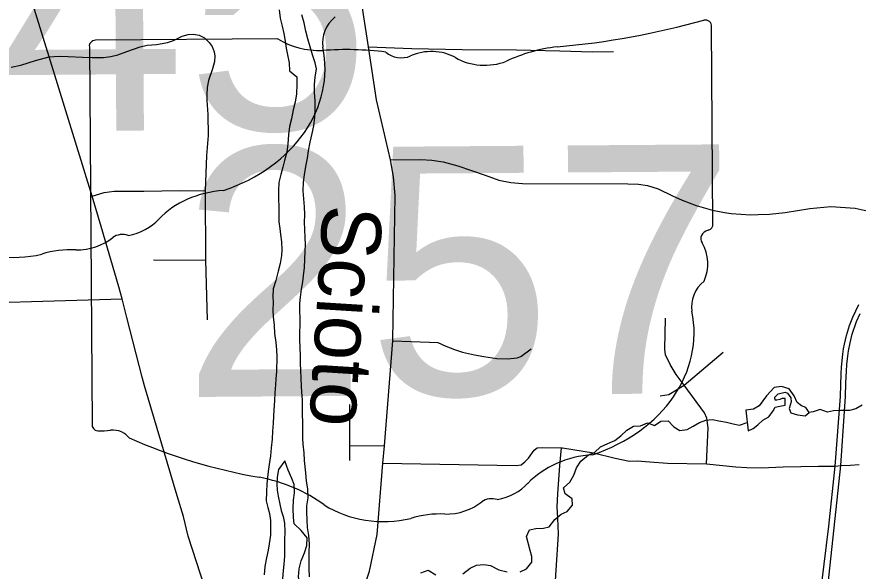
# Model space of a CAD drawing. Extents: x 114604 to 551442, y 316898 to 567001.
# Drawn here: x 172180 to 179238, y 441321 to 445973 of the extents above; entities that cross this region are included whole.
import ezdxf

# ---------------------------------------------------------------- set-up
doc = ezdxf.new("R2010")
doc.units = 0
for name, color, linetype in [('_CIVIL_CONSTRUCTION', 7, 'Continuous'), ('BD_X_Building', 7, 'Continuous'), ('DV_X_County_Line', 7, 'Continuous'), ('GE_P_Alignment_100_Cardinal_Points', 7, 'Continuous'), ('GE_P_Alignment_500_Bearings', 7, 'Continuous'), ('GE_P_Alignment_500_Curve_Data', 7, 'Continuous'), ('MT_X_Edge_Line', 7, 'Continuous'), ('PM_P_Cells', 7, 'Continuous'), ('RD_P_GR_Rt', 7, 'Continuous')]:
    doc.layers.add(name, color=color, linetype=linetype)

msp = doc.modelspace()

# ---------------------------------------------------------------- linework, layer by layer
at = {"layer": '_CIVIL_CONSTRUCTION'}
msp.add_line((173525.6, 441953.4), (173252, 442877.8), dxfattribs=at)
for points in [[(174837.2, 440015), (174849.3, 440087.5), (174908.2, 440370.5), (174917.7, 440457.1), (174944.2, 440640.1), (174955.1, 440687.7), (174999.3, 440879.8), (175045, 441043.5), (175139.1, 441320.6), (175203.4, 441629.2), (175251.8, 442227.3), (175263.5, 442372.2), (175334.9, 443255.4), (175335.3, 443259.6), (175353.1, 444474.3), (175339.4, 444629.4), (175315.8, 444774.3), (175198.3, 445276.6), (175130, 445722), (175052.1, 446230.4), (174839.2, 446906.7), (174724, 447363.2), (174614.1, 447947.2), (174384.9, 448836.9)], [(172813.1, 444468), (172451, 445638.4), (172237.8, 446325.8)], [(173034.8, 443707.1), (172886.8, 444212.6), (172813.1, 444468)], [(173104, 443449.7), (173064.4, 443606), (173034.8, 443707.1)], [(173252, 442877.8), (173230.7, 442949.7), (173104, 443449.7)], [(173757, 441184.2), (173618.1, 441615.4), (173577.3, 441778.8), (173525.6, 441953.4)]]:
    msp.add_lwpolyline(points, dxfattribs=at)
at = {"layer": 'DV_X_County_Line'}
for points in [[(174381.1, 446033.3), (174390.2, 445963), (174405.3, 445894.7), (174418.5, 445832.5), (174429.7, 445770.2), (174439, 445710), (174450.3, 445655.7), (174463.4, 445587.4), (174468.6, 445519.2), (174530, 445468.4), (174529.2, 445406.3), (174526.2, 445328.1), (174515.3, 445258.1), (174498.4, 445192.2), (174483.5, 445118.2), (174468.6, 445054.3), (174459.7, 444982.3), (174452.7, 444906.2), (174443.9, 444838.2), (174425, 444768.3), (174410.2, 444710.3), (174393.4, 444650.4), (174378.6, 444582.5), (174375.7, 444516.4), (174374.7, 444438.2), (174378.1, 444388.1), (174377.2, 444319.9), (174378.4, 444253.8), (174385.6, 444195.6), (174393, 444145.4), (174400.2, 444085.2), (174403.4, 444019), (174400.7, 443969), (174389.9, 443903), (174373.1, 443839), (174354.1, 443761.1), (174331.1, 443689.3), (174328.3, 443627.2), (174329.7, 443575.1), (174326.9, 443515), (174330.2, 443456.8), (174339.3, 443386.6), (174342.3, 443314.4), (174351.4, 443240.1), (174358.6, 443179.9), (174359.9, 443119.8), (174358.3, 442997.6), (174351.5, 442935.5), (174348.9, 442885.4), (174344, 442817.4), (174341.2, 442751.3), (174336.2, 442675.2), (174333.5, 442623.1), (174330.8, 442563), (174325.9, 442497), (174321, 442428.9), (174314.1, 442354.8), (174307.2, 442288.8), (174296.3, 442216.8), (174287.5, 442156.8), (174278.2, 442052.7), (174273.4, 441986.6), (174272.4, 441912.4), (174285.7, 441854.2), (174299.1, 441803.9), (174308.3, 441745.7), (174309.4, 441673.5), (174306.8, 441623.5), (174295.8, 441551.4), (174287.1, 441497.4), (174274.3, 441433.5), (174261.4, 441361.5), (174254.5, 441289.4)], [(174636.6, 441274.7), (174633.4, 441342.9), (174632.3, 441409.1), (174631.2, 441479.2), (174634, 441547.3), (174629, 441621.5), (174619.8, 441687.8), (174614.6, 441749.9), (174611.5, 441818.1), (174612.1, 441868.2), (174623, 441936.2), (174620, 442012.4), (174610.8, 442076.7), (174603.6, 442144.9), (174593, 442249.2), (174589.8, 442313.4), (174582.7, 442385.6), (174579.3, 442435.7), (174578.2, 442505.9), (174579.1, 442578), (174577.8, 442630.2), (174576.5, 442688.3), (174575.4, 442758.4), (174570.3, 442822.6), (174568.9, 442872.7), (174565.8, 442940.9), (174562.6, 443007.1), (174559.3, 443061.2), (174560.2, 443129.4), (174557, 443199.5), (174553.9, 443263.7), (174556.2, 443446), (174552.9, 443504.2), (174553.8, 443568.3), (174558.4, 443620.4), (174567.3, 443688.4), (174578.1, 443748.4), (174584.7, 443800.4), (174593.6, 443868.4), (174596.5, 443938.5), (174599.3, 444004.6), (174602.1, 444064.7), (174598.8, 444118.8), (174595.7, 444191), (174594.4, 444247.2), (174595.3, 444313.3), (174592.1, 444379.5), (174587, 444445.6), (174581.8, 444511.8), (174584.8, 444586), (174593.5, 444648), (174604.4, 444716), (174617.3, 444786), (174628.1, 444847.9), (174641.1, 444921.9), (174658, 444993.9), (174670.9, 445059.8), (174679.8, 445129.9), (174682.7, 445200), (174681.5, 445268.1), (174678.4, 445338.3), (174677.3, 445406.4), (174682.1, 445466.5), (174693, 445536.5), (174681.6, 445586.7), (174660.5, 445655.1), (174641.3, 445721.5), (174620.1, 445789.9), (174604.9, 445854.2), (174589.8, 445922.5), (174570.7, 445990.9)], [(174428.8, 442247.2), (174373.8, 442173.7), (174365, 442109.7), (174362.3, 442051.6), (174363.6, 441999.5), (174371, 441949.3), (174386.1, 441883), (174397.4, 441828.8), (174414.8, 441778.4), (174426.1, 441724.2), (174429.2, 441652), (174426.3, 441583.9), (174424.6, 441445.7), (174419.7, 441379.6), (174413, 441325.6), (174410.1, 441255.5), (174413.3, 441187.3), (174412.5, 441123.2), (174415.6, 441055), (174432.7, 440988.7), (174487.3, 441030.1)], [(174487.3, 441030.1), (174511.9, 441073.9), (174546.8, 441143.6), (174555.6, 441207.6), (174542.5, 441273.9), (174549.3, 441339.9), (174566.2, 441407.9), (174593.1, 441475.7), (174611.9, 441537.6), (174614.7, 441601.7), (174565.5, 441662.4), (174506.1, 441719.2), (174500.8, 441771.4), (174497.8, 441847.6), (174500.6, 441915.7), (174509.5, 441979.7), (174506.3, 442047.9), (174486.9, 442098.2), (174455.8, 442168.7), (174428.8, 442247.2)]]:
    msp.add_lwpolyline(points, dxfattribs=at)
at = {"layer": 'GE_P_Alignment_100_Cardinal_Points'}
for p, q in [((173327.9, 443933.4), (173763, 443930.5)), ((177777.9, 442882.7), (178104.9, 443158.5)), ((174973.2, 442376.2), (175263.5, 442372.2))]:
    msp.add_line(p, q, dxfattribs=at)
for points in [[(172451, 445638.4), (172535, 445643.1), (172612, 445639.6), (172732.1, 445635.5), (172812.1, 445633), (172908.1, 445632.7), (172968, 445640.2), (173026.9, 445654.6), (173101.7, 445682.1), (173214.4, 445721.9), (173272.3, 445734.4), (173351.3, 445741.9), (173400.2, 445748.3), (173443.2, 445758.6), (173495, 445776), (173567.8, 445810.5), (173617.7, 445824.8), (173661.6, 445829.2), (173708.7, 445819.5), (173753.9, 445796.8), (173794.1, 445759.1), (173818.4, 445723.3), (173835.7, 445679.4), (173841, 445643.4), (173837.3, 445598.4), (173821.8, 445536.3), (173788.4, 445438.1), (173776.9, 445381), (173774.3, 445322), (173773.7, 445271), (173781.5, 445154), (173784.9, 444977.6), (173772, 444809)], [(175130, 445722), (175493.5, 445706.2), (175915.2, 445700), (176370.9, 445695.5), (176734.7, 445687.5), (177008.4, 445680), (177186.3, 445683.1)], [(172132.5, 445549.6), (172213.2, 445568.2), (172336.2, 445606.3), (172451, 445638.4)], [(173772, 444809), (173759.3, 444514.4), (173763, 443930.5), (173777.6, 443430.1)], [(172813.1, 444468), (172913, 444500.3), (172997.7, 444510.5), (173244.1, 444510.7), (173548.1, 444516.1), (173759.3, 444514.4)], [(179088.9, 442788.3), (179095, 442979.8), (179098.4, 443030.8), (179102.8, 443089.9), (179108.8, 443140.9), (179115, 443186), (179123.3, 443226.3), (179141, 443298.3), (179166.1, 443382.2), (179193.5, 443452.6), (179244.8, 443559.2)], [(179131.8, 442788.3), (179134.7, 442901.8), (179140.6, 443000.9), (179144.1, 443055.4), (179147.7, 443103.4), (179157.5, 443170.8), (179171.3, 443238.3), (179188.9, 443309.7), (179224.5, 443415), (179255.1, 443483.9)], [(177966.4, 442221.5), (177978.7, 442524.9), (177968.5, 442605), (177950, 442650.6), (177777.9, 442882.7), (177712.1, 442970.4), (177660.6, 443056.8), (177623.1, 443137.1), (177615.4, 443185.2), (177622.9, 443445.5)], [(175334.9, 443255.4), (175643, 443243.9), (175712.9, 443239.5), (175778.7, 443209.2), (175850.5, 443182.7), (175918.3, 443158.3), (176020.1, 443135.7), (176098, 443123.3), (176207.8, 443104.7), (176299.7, 443102.2), (176377.7, 443111.8), (176407.8, 443123.6), (176496.1, 443187.2)], [(177577.1, 442792.8), (177649.1, 442802.5), (177777.9, 442882.7)], [(175094.1, 440710.1), (176139.9, 440804.1), (176963.2, 440830.9), (177887.1, 440880.9), (178038.5, 440895.8), (178810.7, 441065.1), (178876.4, 441101.9), (178915.5, 441156.9), (178932.9, 441220.7), (178990.6, 441697.5), (179045.5, 442203.6), (179088.9, 442788.3)], [(175102, 440662.1), (176219.4, 440755.5), (177042.6, 440782.3), (177999.4, 440844.6), (178327.5, 440913.2), (178805.2, 441008.6), (178911.7, 441061.5), (178940.1, 441094.7), (178963.9, 441153.4), (178985.1, 441213.5), (179093.1, 442207), (179131.8, 442788.3)], [(174973.5, 442250.1), (174973.2, 442376.2), (174972.3, 442720.8)], [(175251.8, 442227.3), (176368.4, 442206.5), (176410.4, 442214.3), (176440.6, 442238.2), (176472.7, 442270.1), (176519.1, 442335.9), (176545.2, 442355.8), (176587.2, 442359.6), (176749.1, 442354.9), (176757, 442354.7), (177018.6, 442313.2), (177200.2, 442270.1), (177320, 442245.4), (177384, 442247.1), (177489.9, 442238.5), (177639.7, 442227.7), (177966.4, 442221.5), (178210.5, 442196), (178305.2, 442191.9), (178423.9, 442189.5), (178607.6, 442197.3), (178904.4, 442202.6), (179045.5, 442203.6), (179093.1, 442207), (179170.7, 442210.1), (179247.6, 442215.5)], [(176684.8, 441026.1), (176722.8, 441631.8), (176717.6, 441766), (176714.2, 441862.2), (176718.8, 441970.3), (176734.2, 442206.5), (176749.1, 442354.9)]]:
    msp.add_lwpolyline(points, dxfattribs=at)
at = {"layer": 'GE_P_Alignment_500_Bearings'}
for points in [[(175315.8, 444774.3), (175568, 444776.1), (175661.7, 444769.6), (175755.5, 444755.8), (175880, 444722.5), (176109.4, 444643.1), (176223.2, 444602.5), (176324.2, 444581.6), (176420.8, 444574.2), (177304.4, 444572.4), (177396, 444569.9), (177472, 444558.2), (177560.3, 444529), (177681.3, 444471.6), (177760.2, 444435.6), (177879.8, 444389), (178015.6, 444350.7), (178116, 444332.5), (178173, 444322), (178334.4, 444312.3), (178398.3, 444313.9)], [(178398.3, 444313.9), (178494.3, 444316.2), (178625.3, 444331.8), (178831.5, 444365.5), (179008.4, 444380.2), (179212.2, 444367.4), (179389.4, 444329.3), (179558.9, 444263.5), (179606.3, 444242.3), (179645.4, 444220.4), (179735.2, 444167.2), (180084.3, 443883.9), (180129.2, 443847.9)], [(170194.1, 443567.4), (170199.3, 443566.2), (170252, 443557.1), (170348.2, 443550.2), (170725.5, 443547.2), (171071.8, 443550.3), (171351, 443554.9), (173064.4, 443606)]]:
    msp.add_lwpolyline(points, dxfattribs=at)
at = {"layer": 'GE_P_Alignment_500_Curve_Data'}
for p, q in [((178020.2, 444235.5), (178008.3, 445893.7)), ((174368.5, 445788.9), (172839.7, 445777.9)), ((172788.7, 445723), (172811.5, 442553.1)), ((178019.7, 444235.9), (178020.2, 444235.5))]:
    msp.add_line(p, q, dxfattribs=at)
for centre, major_axis, ratio, start_param, end_param in [((175137.3, 445760.4), (392.8, 2.8), 0.8, 2.387724, 3.262537), ((176118.1, 450123.4), (5536.4, 39.9), 0.800001, 4.814396, 5.04237), ((177950.3, 445900.1), (58.1, 0.4), 0.8, 6.141152, 7.989035), ((172848.4, 445730.1), (60.5, 0.4), 0.8, 1.712693, 3.28349), ((174730, 446159.5), (586.6, 4.2), 0.8, 4.042523, 4.731795), ((173381.1, 445536.8), (1384.8, 10), 0.8, 5.101753, 6.440018), ((174940, 444013.3), (2106, 15.2), 0.8, 1.404758, 1.657858), ((175405.5, 445765), (169.2, 1.2), 0.8, 3.836095, 5.185415), ((175656.5, 445400.4), (351.9, 2.5), 0.8, 0.950623, 2.079405), ((176862.3, 444838.6), (1113.8, 8), 0.8, 1.699011, 2.107814), ((176107.1, 445906.2), (423.3, 3.1), 0.8, 4.081561, 5.145723), ((173976.7, 443911.2), (758.4, 5.5), 0.8, 1.647645, 2.488433), ((173011.6, 444487), (447.4, 3.2), 0.8, 4.937069, 5.64225), ((178007.7, 444113.6), (89.9, 0.6), 0.8, 1.883978, 3.671073), ((177958.3, 444228.6), (62.2, 0.4), 0.8, 5.05454, 6.418171), ((172680.8, 444355.8), (422.9, 3), 0.8, 4.691044, 5.507374), ((173065.6, 444051.6), (119.1, 0.9), 0.8, 1.147584, 2.315152), ((172162.4, 444589.5), (793.8, 5.7), 0.8, 4.026481, 4.996735), ((177437, 443899.9), (539.9, 3.9), 0.8, 5.934695, 6.695948), ((172629, 443496.8), (652.2, 4.7), 0.8, 1.495662, 1.94098), ((178233.5, 443543), (392.8, 2.8), 0.8, 2.387724, 3.262537), ((176477.2, 443319.4), (1384.8, 10), 0.8, 5.101753, 6.440018), ((172871.9, 442546.6), (61, 0.4), 0.8, 3.00124, 4.508301), ((172878.8, 442870.9), (465.6, 3.4), 0.8, 4.665946, 4.897461), ((172977.7, 442371.4), (167.9, 1.2), 0.8, 0.519207, 1.627899), ((175076.9, 445234.7), (3998, 28.8), 0.8, 4.195995, 4.488959), ((177072.9, 441693.8), (758.4, 5.5), 0.8, 1.647645, 2.488433), ((173914.4, 441136.9), (1250.9, 9), 0.8, 0.823519, 1.323588), ((176107.8, 442269.6), (447.4, 3.2), 0.8, 4.937069, 5.64225), ((176161.7, 441834.2), (119.1, 0.9), 0.8, 1.147584, 2.315152), ((175258.5, 442372.1), (793.8, 5.7), 0.8, 4.026481, 4.996735), ((175776.9, 442138.4), (422.9, 3), 0.8, 4.691044, 5.507374), ((175725.1, 441279.4), (652.2, 4.7), 0.8, 1.495662, 1.94098)]:
    msp.add_ellipse(centre, major_axis=major_axis, ratio=ratio, start_param=start_param, end_param=end_param, dxfattribs=at)
at = {"layer": 'MT_X_Edge_Line'}
for points in [[(178315.1, 442498.8), (178357.2, 442518.5), (178397.4, 442550.3), (178437.7, 442588.1), (178489.9, 442615.8), (178524.2, 442665.7), (178542.4, 442697.6), (178580.5, 442705.4), (178624.6, 442715.1), (178624.9, 442769.2), (178600.9, 442771.4), (178580.8, 442761.5), (178556.8, 442755.7), (178542.8, 442755.8), (178538.9, 442781.9), (178567.1, 442809.8), (178625.2, 442823.4), (178645.2, 442815.2), (178673, 442776.9), (178674.8, 442742.8), (178660.4, 442686.7), (178674.2, 442650.5), (178728.1, 442632.1), (178792.1, 442625.6), (178826.3, 442651.4), (178798.6, 442693.7), (178762.6, 442708), (178726.8, 442736.4), (178701.1, 442792.7), (178659.4, 442851.2), (178593.5, 442869.8), (178533.4, 442862.2), (178469, 442792.5), (178406.4, 442708.7), (178360.2, 442681), (178296.1, 442671.4)], [(178296.1, 442671.4), (178315.1, 442498.8)]]:
    msp.add_lwpolyline(points, dxfattribs=at)
at = {"layer": 'PM_P_Cells'}
for points in [[(179273, 442714.2), (179218.8, 442682.5), (179164.6, 442668.9), (179088.6, 442669.5), (179032.5, 442667.9), (178980.4, 442656.2), (178918.5, 442676.7), (178860.4, 442657.1), (178826.3, 442651.4)], [(176402.5, 441315.7), (176456.7, 441339.4), (176499.1, 441395.2), (176501.4, 441445.3), (176485.7, 441495.6), (176454.4, 441612.2), (176480.7, 441668.2), (176532.8, 441677.8), (176596.9, 441681.3), (176647, 441693), (176693.4, 441754.8), (176745.7, 441800.5), (176795.9, 441822.2), (176840.3, 441876), (176838.6, 441928.2), (176780.8, 441968.8), (176765.1, 442019), (176819.4, 442068.8), (176851.8, 442126.7), (176876.2, 442188.7), (176912.6, 442244.6), (176974.9, 442296.3), (177027.1, 442317.9), (177077.4, 442365.7), (177137.7, 442393.3), (177195.8, 442417), (177246.1, 442456.7), (177296.4, 442504.5), (177352.7, 442538.1), (177410.7, 442539.7), (177470.9, 442565.3), (177528.8, 442544.8), (177583.1, 442578.5), (177643.1, 442582.1), (177690.8, 442531.6), (177742.7, 442501.1), (177802.8, 442510.7), (177853, 442538.4), (177907.2, 442568.1), (177959.4, 442587.7), (178017.4, 442593.3), (178069.4, 442582.9), (178133.4, 442570.4), (178189.3, 442557.9), (178243.3, 442545.5), (178307.5, 442567.8)], [(175922.1, 441297.3), (175982.4, 441347), (176036.6, 441372.6), (176096.7, 441378.2), (176152.7, 441369.8), (176224.5, 441333.1), (176292.4, 441314.5)], [(175569.9, 441305.9), (175632.1, 441329.5), (175695.9, 441291)]]:
    msp.add_lwpolyline(points, dxfattribs=at)

# ---------------------------------------------------------------- texts
at = {"layer": 'BD_X_Building'}
for s, rotation, p in [('s', 0.41284, (175353.7, 443946.7)), ('r', 0.41284, (175353.6, 443946.7)), ('257', 0.41283, (175001.1, 443871.4))]:
    msp.add_text(s, height=1, rotation=rotation, dxfattribs=at).set_placement(p)
at = {"layer": 'GE_P_Alignment_500_Curve_Data'}
for s, rotation, p in [('745', 0.41273, (170492.1, 444999.6)), ('257', 0.41284, (173567.9, 442782.1))]:
    msp.add_text(s, height=2088.33, rotation=rotation, dxfattribs=at).set_placement(p)
at = {"layer": 'RD_P_GR_Rt'}
msp.add_text('Scioto', height=499.97, rotation=266.41724, dxfattribs=at).set_placement((174749.7, 444403.4))

doc.saveas('drawing.dxf')
